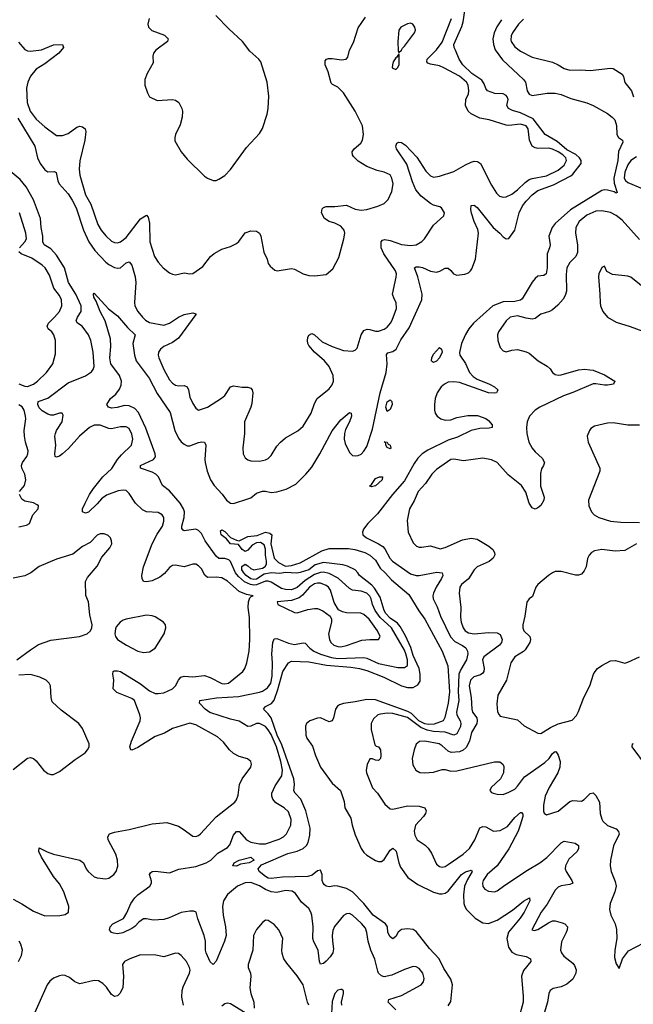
# Model space of a CAD drawing. Header units: inches. Extents: x 1682530 to 1839546, y 640742 to 791647.
# Tile 709 of 923: x 1825356 to 1829588, y 682656 to 689441. Entities that reach past the tile are written whole.
import ezdxf

# ---------------------------------------------------------------- set-up
doc = ezdxf.new("R2010")
doc.units = ezdxf.units.IN
doc.header["$MEASUREMENT"] = 0
doc.layers.add('B8628', color=7, linetype='Continuous')

msp = doc.modelspace()

# ---------------------------------------------------------------- linework, layer by layer
at = {"layer": 'B8628', "color": 5}
for points, elevation in [([(1827950, 682618.2), (1827897.4, 682670), (1827902, 682690), (1827990, 682716.2), (1828125.6, 682790), (1828139.7, 682810), (1828145.8, 682834.2), (1828136.9, 682870), (1828110, 682903.6), (1828090, 682914.3), (1828070, 682915.4), (1828010, 682896.8), (1827923.5, 682856.5), (1827870, 682845.6), (1827850, 682851.1), (1827831.1, 682870), (1827825.4, 682885.4), (1827806.1, 682966.1), (1827778.5, 683030), (1827759.2, 683090), (1827749.8, 683150), (1827739.7, 683179.7), (1827713.5, 683213.5), (1827650, 683269.7), (1827630, 683281.1), (1827610, 683280.5), (1827590, 683266.9), (1827527.6, 683192.4), (1827516.4, 683163.6), (1827511.2, 683130), (1827512.4, 683090), (1827521, 683039), (1827516.5, 683010), (1827497.9, 682982.1), (1827470, 682953.8), (1827450, 682936), (1827430, 682932), (1827422.4, 682950), (1827415.2, 683030), (1827385.4, 683085.4), (1827378.2, 683110), (1827379.6, 683190), (1827369.9, 683269.9), (1827364.8, 683290), (1827350, 683315.4), (1827299.2, 683359.2), (1827258.5, 683418.5), (1827235.6, 683435.6), (1827190, 683440.8), (1827130, 683427.4), (1827090, 683430.8), (1827050, 683447.1), (1827010, 683472.3), (1826950, 683494.7), (1826910, 683493.7), (1826859, 683470), (1826790, 683411.8), (1826762.2, 683370), (1826755.2, 683330), (1826759, 683270), (1826774.5, 683190), (1826779, 683130), (1826769.2, 683090), (1826710, 682952.7), (1826690, 682929.4), (1826670, 682949), (1826640.7, 683010), (1826636.2, 683030), (1826636.2, 683090), (1826629, 683130), (1826583.8, 683243.8), (1826572, 683290), (1826557.6, 683297.6), (1826530, 683298.3), (1826470, 683289.7), (1826387.7, 683252.3), (1826350, 683240.8), (1826276.1, 683236.1), (1826230, 683245.7), (1826210, 683245.1), (1826177.5, 683222.5), (1826150, 683191.6), (1826130, 683177.4), (1826067.7, 683147.7), (1826030, 683142.4), (1826005.6, 683145.6), (1825988.7, 683150), (1825975.3, 683170), (1825979, 683190), (1825997.2, 683210), (1826071.8, 683248.2), (1826094.8, 683285.2), (1826122.9, 683350), (1826149.9, 683390.1), (1826169.9, 683410.1), (1826252.5, 683470), (1826264.6, 683490), (1826264.5, 683504.5), (1826251.8, 683550), (1826258, 683562), (1826269, 683570), (1826290, 683573.1), (1826390, 683561.7), (1826452.7, 683587.3), (1826570, 683604.8), (1826641, 683630), (1826673.8, 683650), (1826721.6, 683698.4), (1826790, 683736.9), (1826804.8, 683755.2), (1826830, 683822.3), (1826850, 683845.8), (1826870, 683847.9), (1826919.2, 683790), (1826950, 683772.7), (1827010, 683761.3), (1827050, 683762.4), (1827145.1, 683794.9), (1827174.7, 683810), (1827196, 683830), (1827225, 683890), (1827227.5, 683930), (1827210, 683981.3), (1827180.5, 684010), (1827123.3, 684043.3), (1827101.5, 684070), (1827094.5, 684090), (1827095.8, 684110), (1827118.8, 684161.2), (1827164.1, 684230), (1827168, 684270), (1827156.4, 684330), (1827126.7, 684430), (1827090, 684514.3), (1827070, 684547.7), (1827050, 684569.2), (1827010, 684591.2), (1826990, 684591.9), (1826950, 684572.7), (1826930, 684569.9), (1826870, 684607), (1826810, 684620.9), (1826667.2, 684667.2), (1826634.6, 684690), (1826596.8, 684730), (1826598.7, 684750), (1826712.3, 684767.7), (1826863.8, 684776.2), (1827010, 684806.5), (1827030, 684813.6), (1827064.3, 684835.7), (1827087.2, 684870), (1827097.5, 684917.5), (1827100.2, 685010), (1827095.6, 685070), (1827101.1, 685150), (1827110, 685173.7), (1827130, 685175.9), (1827210, 685145), (1827250, 685135.7), (1827310, 685147.1), (1827323.5, 685143.5), (1827357, 685110), (1827385.5, 685090), (1827430, 685069), (1827505.5, 685045.5), (1827550, 685039.1), (1827730, 685045.9), (1827750, 685041.4), (1827830, 685004), (1827963.3, 684976.7), (1828010, 684977.4), (1828029.9, 684990.1), (1828029.9, 685030.1), (1828019.8, 685070), (1828010, 685095.5), (1827921.1, 685250), (1827842.3, 685322.3), (1827807, 685370), (1827788.6, 685410), (1827779.1, 685450), (1827770, 685467.9), (1827750, 685488.3), (1827710, 685503.8), (1827650, 685509.9), (1827630, 685522.4), (1827553.2, 685593.2), (1827490, 685624.6), (1827450, 685634.1), (1827430, 685632.5), (1827390, 685618), (1827323.5, 685576.5), (1827270, 685529.1), (1827230, 685512.8), (1827190, 685513.9), (1827161.6, 685521.6), (1827090, 685565), (1827070, 685572.5), (1827050, 685572.3), (1826990, 685547.3), (1826970, 685544.5), (1826947.9, 685547.9), (1826906.6, 685566.6), (1826863.7, 685603.7), (1826844.6, 685630), (1826810, 685708), (1826798.5, 685718.5), (1826770, 685727.9), (1826730, 685728.5), (1826710, 685743.7), (1826635.5, 685850), (1826610, 685900.7), (1826590, 685920.2), (1826570, 685929.1), (1826490, 685919.7), (1826482.8, 685922.8), (1826475.1, 685935.1), (1826475, 685950), (1826489.4, 686010), (1826491.3, 686050), (1826485.6, 686070), (1826461.7, 686110), (1826390, 686194.8), (1826341.1, 686230), (1826313.8, 686290), (1826295.8, 686310), (1826270, 686324.1), (1826188.4, 686350), (1826188.3, 686370), (1826278, 686410), (1826291.3, 686428.7), (1826291, 686449), (1826225.7, 686625.7), (1826174.5, 686734.5), (1826150, 686761.3), (1826110, 686781.2), (1826078.6, 686781.4), (1826028.2, 686768.2), (1825990, 686764.7), (1825969, 686770), (1825956, 686790), (1825982.9, 686830), (1826018.4, 686861.6), (1826045, 686895), (1826056.4, 686923.6), (1826058.5, 686950), (1826043.9, 686990), (1825984, 687070), (1825977, 687110), (1825985, 687190), (1825980.9, 687240.9), (1825945.7, 687365.7), (1825909.9, 687429.9), (1825882, 687502), (1825866.3, 687530), (1825864, 687550), (1825870, 687556), (1825968.1, 687448.1), (1826030, 687401.3), (1826099.5, 687319.5), (1826151.4, 687270), (1826136.6, 687210), (1826146.5, 687130), (1826159.2, 687090), (1826249.5, 686970), (1826304.9, 686864.9), (1826394.3, 686734.3), (1826426.2, 686610), (1826450, 686557.8), (1826470, 686532.7), (1826490, 686515.4), (1826510, 686505.5), (1826530, 686503.5), (1826590, 686526.5), (1826611.5, 686531.5), (1826630.6, 686530), (1826639.5, 686510), (1826632, 686410), (1826634.3, 686390), (1826648.7, 686330), (1826671.3, 686271.3), (1826696.5, 686230), (1826752.2, 686172.2), (1826782.4, 686130), (1826810, 686109.1), (1826830, 686107.9), (1826930, 686138.2), (1826950, 686146.8), (1826990, 686177.8), (1827030, 686192.9), (1827050, 686192.9), (1827090, 686182), (1827130, 686186.5), (1827194.1, 686205.9), (1827259.3, 686240.7), (1827329.6, 686310), (1827370, 686357.1), (1827426.6, 686450), (1827510, 686607.2), (1827570, 686683.8), (1827630, 686734.8), (1827642, 686730), (1827644, 686710), (1827631.2, 686670), (1827603.1, 686616.9), (1827595.3, 686590), (1827594.2, 686550), (1827599.8, 686519.8), (1827630, 686459.1), (1827650, 686438.4), (1827674.6, 686434.6), (1827690, 686437), (1827710, 686447.4), (1827730, 686467.4), (1827750, 686499.5), (1827790, 686618.5), (1827841, 686870), (1827883.1, 687010), (1827889.4, 687069.4), (1827886.7, 687133.3), (1827895, 687145), (1827930, 687153.8), (1827953.3, 687170), (1827985.3, 687234.7), (1828041.6, 687318.4), (1828128.6, 687511.4), (1828132.6, 687550), (1828102, 687670), (1828078.9, 687730), (1828090, 687738.5), (1828110, 687739), (1828133.4, 687733.4), (1828190, 687708.6), (1828230, 687702.3), (1828252.5, 687707.5), (1828290, 687729), (1828310, 687728.9), (1828330, 687713.7), (1828348.8, 687688.8), (1828370, 687681.2), (1828426.4, 687686.4), (1828450, 687696.5), (1828466, 687710), (1828475.1, 687724.9), (1828499.9, 687790), (1828519, 687970), (1828515.8, 687995.8), (1828489.9, 688050), (1828472, 688108), (1828466.8, 688133.2), (1828470, 688160.7), (1828490, 688162.3), (1828510, 688146.9), (1828621.7, 688010), (1828668.3, 687970), (1828690, 687944.2), (1828710, 687930.4), (1828730, 687934), (1828770, 687990.3), (1828800.1, 688110), (1828822.5, 688157.5), (1828848.4, 688191.6), (1828890, 688234.2), (1828930, 688264.2), (1829037.6, 688302.4), (1829155.8, 688364.2), (1829170, 688376.3), (1829227.5, 688450), (1829229.2, 688470), (1829216.2, 688490), (1829192, 688512), (1829130, 688544.3), (1829062.5, 688602.5), (1828980.5, 688650), (1828897, 688757), (1828810, 688798.9), (1828755.1, 688815.1), (1828726.5, 688830), (1828716.3, 688850), (1828724.3, 688890), (1828718, 688910), (1828710, 688919.3), (1828690, 688930.4), (1828633.6, 688933.6), (1828582, 688950), (1828570, 688968), (1828559.9, 688999.9), (1828543.5, 689023.5), (1828473.5, 689070), (1828412.1, 689130), (1828387.6, 689170), (1828361.3, 689230), (1828353, 689250), (1828351.1, 689270), (1828405.2, 689394.8), (1828414.5, 689425.5), (1828432.2, 689547.8)], 440), ([(1825342.4, 688762.4), (1825459.4, 688570), (1825478, 688490), (1825497.9, 688450), (1825530, 688406.6), (1825550, 688393), (1825593.9, 688393.9), (1825607.9, 688387.9), (1825618.4, 688330), (1825627.3, 688310), (1825690, 688241.8), (1825718.5, 688198.5), (1825745, 688145), (1825795, 687990), (1825831.9, 687910), (1825873.5, 687850), (1825950, 687769.4), (1825970, 687753), (1826010, 687734), (1826030, 687729.3), (1826050, 687731.3), (1826090, 687766), (1826110, 687772), (1826128.9, 687750), (1826151, 687670), (1826156.2, 687630), (1826147.5, 687492.5), (1826150.2, 687470.2), (1826170.2, 687430), (1826202.4, 687390), (1826222.8, 687370), (1826250, 687355.1), (1826350, 687336.8), (1826390, 687348.8), (1826451.1, 687390), (1826490, 687410.1), (1826550, 687420.4), (1826570, 687413.4), (1826571.6, 687410), (1826450, 687247.2), (1826410, 687216.3), (1826350.4, 687190), (1826326.4, 687170), (1826312.4, 687150), (1826310.3, 687130), (1826314.6, 687110), (1826350.2, 687030), (1826390, 686958.9), (1826410, 686936.5), (1826430, 686922.4), (1826450, 686917.2), (1826490, 686920.7), (1826510, 686910.3), (1826519, 686890), (1826530, 686840.7), (1826550, 686796.3), (1826570, 686764), (1826590, 686750.6), (1826650, 686770.4), (1826747.9, 686832.1), (1826770, 686852.4), (1826810, 686910.3), (1826830, 686917.4), (1826890, 686907.8), (1826928.7, 686908.7), (1826950, 686902), (1826959.3, 686890), (1826964.4, 686870), (1826956.1, 686796.1), (1826950.3, 686770), (1826905.3, 686670), (1826906.9, 686590), (1826894.6, 686490), (1826897.6, 686450), (1826910, 686422), (1826928.9, 686408.9), (1826950, 686402), (1827010, 686399.5), (1827050, 686407.2), (1827070, 686416.4), (1827090, 686438), (1827130, 686501.3), (1827154.7, 686530), (1827190, 686559), (1827273.1, 686606.9), (1827310, 686640.9), (1827367.1, 686730), (1827390, 686797.1), (1827407.7, 686830), (1827490, 686896.5), (1827510, 686925.3), (1827519.8, 686950), (1827518.4, 686990), (1827490.4, 687050.4), (1827457.4, 687090), (1827389.8, 687150), (1827350, 687197), (1827343.1, 687210), (1827340.5, 687230), (1827342.4, 687250), (1827350, 687266.8), (1827370, 687278), (1827390, 687270.4), (1827441.6, 687221.6), (1827510, 687188.6), (1827590, 687161.3), (1827650, 687155.8), (1827670, 687163), (1827682.3, 687177.7), (1827710.8, 687270), (1827730, 687298.3), (1827752.2, 687307.8), (1827770, 687306.9), (1827810, 687294.5), (1827830, 687294.2), (1827870, 687307.7), (1827890, 687322.8), (1827913.6, 687350), (1827924.2, 687370), (1827954.2, 687450), (1827951.5, 687491.5), (1827937.5, 687517.5), (1827927.6, 687550), (1827952.5, 687667.5), (1827953.6, 687690), (1827947.7, 687710), (1827866.6, 687826.6), (1827849.8, 687870), (1827848.8, 687911.2), (1827858.8, 687921.2), (1827874.6, 687925.4), (1827910, 687920.2), (1827990, 687893), (1828050, 687884.7), (1828090.5, 687889.5), (1828128.4, 687911.6), (1828148.4, 687930), (1828210, 688024.2), (1828280.9, 688090), (1828284.5, 688110), (1828265.3, 688145.3), (1828252.5, 688152.5), (1828210, 688163), (1828190, 688174.2), (1828124.7, 688224.7), (1828088.5, 688268.5), (1828064.5, 688324.5), (1828026.1, 688446.1), (1827953.7, 688550), (1827949.8, 688570.2), (1827956, 688590), (1827970, 688597.6), (1827990, 688594.9), (1828016.7, 688576.7), (1828093.7, 688493.7), (1828157.9, 688397.9), (1828190, 688364.6), (1828210, 688356.9), (1828250, 688363.2), (1828350, 688393.8), (1828430, 688442), (1828470, 688459.5), (1828490, 688465.5), (1828510, 688464.9), (1828519.9, 688459.9), (1828533.4, 688450), (1828610, 688301.6), (1828644.6, 688244.6), (1828665, 688225), (1828690, 688218), (1828710, 688220.3), (1828750, 688239.6), (1828790, 688268.4), (1828841.5, 688318.5), (1828870, 688339.8), (1828890, 688347.6), (1828990, 688365.7), (1829070, 688404.2), (1829110, 688437.7), (1829128, 688470), (1829122.5, 688490), (1829101.5, 688510), (1829070, 688530.8), (1829030, 688549.4), (1829004.2, 688555.8), (1828930, 688553.8), (1828910, 688558), (1828889.9, 688569.9), (1828872, 688610), (1828863.7, 688690), (1828849.7, 688710), (1828810, 688721.6), (1828730, 688711.5), (1828710, 688713.5), (1828592.7, 688750), (1828530, 688761.4), (1828470, 688791.8), (1828448.7, 688810), (1828430.9, 688850), (1828433.2, 688890), (1828450.4, 688929.6), (1828454, 688950), (1828448.3, 688990), (1828437.5, 689010), (1828390, 689052.4), (1828281.1, 689110), (1828250, 689124.1), (1828190, 689134), (1828170, 689142.6), (1828163.5, 689150), (1828166.2, 689170), (1828230, 689232.9), (1828270, 689287.3), (1828333.5, 689450)], 460), ([(1825346.7, 689286.7), (1825390, 689234.6), (1825410, 689225.4), (1825430, 689223.6), (1825506.8, 689233.2), (1825590, 689268.2), (1825651, 689270), (1825657.1, 689250), (1825624.7, 689210), (1825530, 689135.9), (1825470, 689099.3), (1825430, 689051.1), (1825411.7, 689010), (1825403.5, 688970), (1825406.2, 688870), (1825428.9, 688810), (1825470, 688756.5), (1825530, 688701.8), (1825610, 688642.8), (1825650, 688642.2), (1825690, 688656.6), (1825750, 688699.6), (1825770, 688707.4), (1825790, 688703.7), (1825808.2, 688690), (1825811.8, 688670), (1825804.2, 688610), (1825771.5, 688468.5), (1825767, 688410), (1825770.2, 688370), (1825810, 688235.3), (1825845.5, 688170), (1825895.5, 688030), (1825918, 687990), (1825950, 687952.4), (1825990, 687914.9), (1826010, 687904.9), (1826030, 687904), (1826050, 687910.3), (1826090, 687940.2), (1826190, 688068.2), (1826230, 688094.4), (1826240.9, 688080.9), (1826250, 688038), (1826254, 687910), (1826286, 687810), (1826310.3, 687770), (1826344.9, 687730), (1826390, 687697), (1826410, 687686.7), (1826430, 687683.1), (1826490, 687695.6), (1826530, 687688.9), (1826550, 687692), (1826619.5, 687740.5), (1826670.6, 687809.4), (1826697.4, 687830), (1826750, 687860.2), (1826810, 687877.4), (1826850, 687898.9), (1826866.3, 687913.7), (1826910, 687973.1), (1826950, 687985.3), (1826990, 687983), (1827010, 687970.7), (1827019.5, 687950), (1827039, 687839), (1827062, 687790), (1827070, 687762), (1827082.8, 687742.8), (1827114.8, 687714.8), (1827130.8, 687710.8), (1827230, 687726.4), (1827250, 687721.6), (1827310.3, 687690.3), (1827350, 687677.6), (1827390, 687676.4), (1827470, 687684.9), (1827515.6, 687724.4), (1827556.8, 687803.2), (1827592.4, 687930), (1827597.4, 687970), (1827592.8, 687990), (1827570, 688017.4), (1827530, 688038.3), (1827489.2, 688050), (1827458, 688070), (1827438, 688110), (1827442.9, 688137.1), (1827452, 688148), (1827470, 688154.9), (1827530, 688153.1), (1827610, 688163.1), (1827670, 688136.5), (1827710, 688127.6), (1827750, 688132), (1827824.9, 688155.1), (1827870, 688174.9), (1827897.2, 688202.8), (1827922.2, 688257.8), (1827930.8, 688310), (1827923.1, 688350), (1827910, 688371.1), (1827870, 688391.1), (1827822, 688402), (1827750, 688429.7), (1827690, 688466.9), (1827657.6, 688497.6), (1827651.1, 688510), (1827649.6, 688530), (1827663.6, 688550), (1827709.6, 688590), (1827720.5, 688610), (1827726, 688650), (1827719.3, 688710), (1827670, 688811.3), (1827590, 688938), (1827550, 688976.9), (1827513.6, 688993.6), (1827504, 689004), (1827482.2, 689082.2), (1827463.6, 689130), (1827463.3, 689156.7), (1827472, 689168), (1827486.5, 689173.5), (1827510, 689174.6), (1827574.7, 689165.3), (1827608, 689170), (1827618, 689182), (1827629.5, 689230), (1827657.2, 689282.8), (1827690, 689385.5), (1827741.5, 689458.5)], 480), ([(1826249.1, 689450), (1826239.5, 689410), (1826243.7, 689390), (1826266.5, 689366.5), (1826354, 689334), (1826380.3, 689310), (1826375.3, 689290), (1826293.7, 689230), (1826277.8, 689210), (1826272.9, 689190), (1826275.6, 689144.4), (1826234.9, 689070), (1826219.5, 689030), (1826219.3, 688990), (1826236.4, 688936.4), (1826250.4, 688910.4), (1826303.9, 688883.9), (1826410, 688890.3), (1826430, 688886.4), (1826452.4, 688870), (1826474.9, 688830), (1826478.7, 688810), (1826476.5, 688770), (1826462.6, 688717.4), (1826430.4, 688650), (1826424.9, 688630), (1826425.8, 688605.8), (1826470.3, 688530.3), (1826510, 688479.1), (1826630, 688363), (1826650, 688348.2), (1826690, 688333.4), (1826710, 688333.4), (1826730, 688342), (1826770, 688368), (1826810, 688408), (1826919.6, 688560.4), (1827010, 688657.3), (1827030, 688690.8), (1827061.5, 688790), (1827068.6, 688830), (1827073, 688913), (1827063.5, 689010), (1827019.3, 689150), (1827004.4, 689170), (1826943.9, 689223.9), (1826892.6, 689290), (1826797.2, 689377.2), (1826708.5, 689470)], 520), ([(1828830, 689444.9), (1828796.1, 689410), (1828754.4, 689350), (1828745, 689330), (1828742.6, 689302.6), (1828745.7, 689290), (1828770, 689254.4), (1828810, 689223.1), (1828890, 689182.3), (1829030, 689147.6), (1829070, 689130.3), (1829110, 689105.3), (1829150, 689092.8), (1829224.9, 689095.1), (1829290, 689090.3), (1829430, 689107), (1829450, 689103.7), (1829510, 689066), (1829520.3, 689050), (1829528.6, 689008.6), (1829576.5, 688950), (1829590.3, 688910)], 460), ([(1828678.8, 689441.2), (1828647.2, 689392.8), (1828628, 689350), (1828620.1, 689310), (1828622.5, 689270), (1828634.4, 689234.4), (1828685.5, 689165.5), (1828831.1, 689030), (1828845.2, 689010), (1828855.1, 688950), (1828868.7, 688928.7), (1828890, 688919.2), (1828994.8, 688934.8), (1829050, 688933.7), (1829090, 688925.8), (1829157.5, 688897.5), (1829267.5, 688867.5), (1829310.2, 688850.2), (1829410, 688794.3), (1829442, 688770), (1829459.6, 688750), (1829471.7, 688711.7), (1829473.8, 688650), (1829484.6, 688630), (1829514.4, 688610), (1829516.3, 688596.3), (1829486.7, 688533.3), (1829481.9, 688470), (1829453.1, 688350), (1829454.7, 688314.7), (1829477.1, 688250), (1829470, 688245.4), (1829455, 688255), (1829410, 688266.4), (1829390, 688268.4), (1829370, 688263.9), (1829154.1, 688130), (1829050, 688037.7), (1829027.6, 688010), (1829005.9, 687950), (1829013.5, 687890), (1829010.2, 687870), (1828993, 687827), (1828994.8, 687730), (1828986.3, 687690), (1828970, 687677.8), (1828930, 687672.8), (1828910, 687657.3), (1828890, 687631.2), (1828822.1, 687517.9), (1828810.7, 687509.3), (1828770, 687500.1), (1828690, 687495.8), (1828618.9, 687470), (1828485.4, 687350), (1828453, 687310), (1828430, 687271.8), (1828403.4, 687210), (1828388.5, 687148.5), (1828391.6, 687130), (1828430.9, 687070.9), (1828457.7, 687010), (1828482.5, 686982.5), (1828510, 686965), (1828595.5, 686930), (1828630.5, 686910), (1828653.4, 686890), (1828650, 686878), (1828644.7, 686870), (1828632.2, 686867.8), (1828590, 686869.8), (1828390, 686940.7), (1828350, 686946), (1828310, 686943.2), (1828284.6, 686930), (1828262.3, 686910), (1828234.6, 686870), (1828221.7, 686830), (1828216.5, 686790), (1828215.8, 686750), (1828221.3, 686730), (1828234.9, 686710), (1828260.5, 686690), (1828290, 686680.3), (1828330, 686684.4), (1828370, 686699.1), (1828446.9, 686713.1), (1828512.6, 686712.6), (1828570, 686693.6), (1828590, 686678.3), (1828614.3, 686650), (1828615.5, 686630), (1828594.7, 686625.3), (1828530, 686623.7), (1828469.6, 686610.4), (1828375, 686565), (1828310, 686544.5), (1828170, 686474.7), (1828132.2, 686450), (1828101.4, 686418.6), (1828076.4, 686383.6), (1828010, 686262.3), (1827927.5, 686170), (1827823.7, 686036.3), (1827756.1, 685970), (1827727.6, 685930), (1827719.5, 685910), (1827723.1, 685890), (1827746.7, 685870), (1827830, 685830.2), (1827860.8, 685810), (1827874.3, 685794.3), (1827907.8, 685730), (1827926, 685710), (1828050, 685622.5), (1828090, 685611), (1828110, 685610.1), (1828233.3, 685633.3), (1828270.3, 685630), (1828273.5, 685610), (1828265.9, 685590), (1828228.1, 685530), (1828209.3, 685490), (1828204.7, 685470), (1828206.4, 685450), (1828235, 685395), (1828258.4, 685330), (1828328.1, 685188.1), (1828356.3, 685156.3), (1828410, 685129.5), (1828432.4, 685112.4), (1828443.9, 685090), (1828446.9, 685070), (1828438.2, 685030), (1828398, 684962), (1828385.4, 684930), (1828380.8, 684810), (1828383.5, 684750), (1828368.2, 684670), (1828371.4, 684650), (1828393.5, 684610), (1828399.2, 684590), (1828395.7, 684570), (1828370, 684520.5), (1828350, 684510.8), (1828290, 684532.4), (1828210, 684537), (1828165.3, 684545.3), (1828122.6, 684562.6), (1828030, 684633.3), (1827930, 684660.3), (1827890, 684663.1), (1827843.7, 684656.3), (1827825.7, 684650), (1827796.2, 684623.8), (1827779.1, 684590), (1827779.7, 684550), (1827805.1, 684445.1), (1827814.7, 684434.7), (1827830, 684430.3), (1827843.2, 684410), (1827846.2, 684370), (1827844.4, 684350), (1827830, 684336.4), (1827810, 684338.2), (1827790, 684346.6), (1827770, 684347), (1827751.1, 684308.9), (1827745.2, 684270), (1827748.2, 684250), (1827790, 684147.2), (1827823.1, 684110), (1827874.2, 684034.2), (1827910, 684003.6), (1827930, 684000.2), (1828030, 684024.4), (1828110, 684020.7), (1828150.7, 684010), (1828159.3, 683990), (1828153.7, 683970), (1828140.9, 683950), (1828084.7, 683890), (1828076, 683850), (1828080.5, 683820.5), (1828098, 683790), (1828153, 683753), (1828172.1, 683732.1), (1828196.4, 683696.4), (1828230, 683621.6), (1828250, 683604.9), (1828270, 683600.8), (1828290, 683605.8), (1828310, 683618.5), (1828414, 683690), (1828459.1, 683730), (1828495.5, 683790), (1828530, 683871.7), (1828550, 683882.3), (1828570, 683877.8), (1828622.8, 683850), (1828670, 683853.9), (1828719.5, 683880.5), (1828770, 683943.9), (1828810, 683978.4), (1828816.7, 683976.7), (1828825.8, 683965.8), (1828824.9, 683950), (1828808.1, 683890), (1828793.8, 683850), (1828730, 683727.4), (1828648.9, 683611.1), (1828579.3, 683550), (1828551.3, 683510), (1828547.5, 683490), (1828550, 683467.7), (1828563.8, 683450), (1828590, 683436), (1828630, 683431.5), (1828650, 683437.4), (1828702.4, 683477.6), (1828858.9, 683581.1), (1828942.8, 683630), (1828991.5, 683668.5), (1829090, 683768.9), (1829110, 683780.9), (1829186.7, 683766.7), (1829210.4, 683750), (1829208.9, 683730), (1829200.3, 683710), (1829143.7, 683656.3), (1829120.4, 683610), (1829118.7, 683590), (1829123.8, 683570), (1829164.2, 683510), (1829170.4, 683490), (1829150, 683481.7), (1829090, 683473.3), (1829070, 683462.6), (1829050, 683443), (1828993.5, 683346.5), (1828952.9, 683290), (1828888, 683170), (1828903.8, 683163.8), (1828930, 683170.5), (1829002, 683218), (1829030, 683230.3), (1829050, 683231.8), (1829097.8, 683217.8), (1829114.8, 683210), (1829133.4, 683190), (1829132.7, 683170), (1829124.9, 683150), (1829093.3, 683086.7), (1829086.3, 683030), (1829092.2, 683010), (1829108.1, 682988.1), (1829170, 682938.4), (1829182.2, 682922.2), (1829192.8, 682892.8), (1829192.1, 682870), (1829170.8, 682829.2), (1829130, 682794.3), (1829090, 682776.9), (1829034.1, 682765.9), (1829014.4, 682750), (1829004.6, 682730), (1828996.1, 682670), (1828973.8, 682593.8)], 440), ([(1829610, 688495.9), (1829570, 688469.8), (1829550, 688441.5), (1829530.1, 688390), (1829525.2, 688350), (1829533.1, 688333.1), (1829550, 688319.1), (1829650, 688278)], 460), ([(1825310, 683381.3), (1825370, 683349.2), (1825450, 683298), (1825530, 683265.3), (1825632.8, 683267.2), (1825670, 683275.5), (1825691.8, 683290), (1825693.5, 683330), (1825659.8, 683430), (1825630, 683485.1), (1825590, 683537.7), (1825505.5, 683670), (1825487.4, 683710), (1825490, 683734.8), (1825545.7, 683705.7), (1825590, 683690.2), (1825770.2, 683650.2), (1825795.8, 683630), (1825814, 683590), (1825828.2, 683570), (1825870, 683534.4), (1825890, 683526.4), (1825950, 683519.5), (1825970, 683525.3), (1826005.1, 683550), (1826021.6, 683570), (1826032.4, 683607.6), (1826030.9, 683650), (1826019.8, 683690), (1825966.3, 683790), (1825964.2, 683810), (1825976, 683830), (1826010, 683842.3), (1826110, 683859.6), (1826270, 683900.4), (1826370, 683908.2), (1826450, 683883), (1826483.9, 683863.9), (1826550, 683814), (1826570, 683813.4), (1826590, 683819.1), (1826602.7, 683830), (1826711.7, 683948.3), (1826838.4, 684050), (1826850, 684064.9), (1826862.8, 684097.2), (1826871.2, 684170), (1826890.9, 684209.1), (1826949.6, 684290), (1826953.6, 684310), (1826949.5, 684329.5), (1826927.6, 684347.6), (1826870, 684364), (1826830, 684383.5), (1826802.4, 684410), (1826762.2, 684462.2), (1826719.6, 684499.6), (1826570, 684581.6), (1826530, 684593.3), (1826410, 684556.3), (1826354.5, 684525.5), (1826290, 684501.1), (1826170, 684426.3), (1826130, 684407), (1826122, 684410), (1826115.1, 684430), (1826126.9, 684470), (1826186.2, 684610), (1826188.6, 684630), (1826184.2, 684650), (1826147.1, 684750), (1826130, 684762.8), (1826024.8, 684804.8), (1826000.7, 684830), (1826006, 684890), (1825997, 684930), (1826001.2, 684950), (1826006.9, 684953.1), (1826030, 684954.3), (1826050, 684948.7), (1826190, 684865), (1826250, 684816.1), (1826290, 684798.8), (1826310, 684797.2), (1826350, 684802.4), (1826409.6, 684830), (1826429.7, 684850), (1826450.7, 684889.3), (1826467.8, 684910), (1826490, 684918.3), (1826550, 684913.6), (1826630, 684921.3), (1826670, 684908.1), (1826750, 684866.4), (1826770, 684864), (1826795.4, 684870), (1826895.1, 684950), (1826908.5, 684970), (1826921.7, 685010), (1826938.8, 685090), (1826943.2, 685170), (1826941.5, 685321.5), (1826932.3, 685390), (1826932.7, 685430), (1826943.2, 685456.8), (1826952.9, 685467.1), (1826966, 685470), (1826919.1, 685479.1), (1826870, 685499.7), (1826790, 685571.5), (1826750, 685594), (1826710, 685599.8), (1826650, 685598.2), (1826632.7, 685612.7), (1826610, 685656.3), (1826590, 685676.9), (1826570, 685689.6), (1826550, 685689.6), (1826490, 685669.6), (1826430, 685682), (1826410, 685679.7), (1826390, 685665.1), (1826355.1, 685624.9), (1826321.4, 685598.6), (1826270, 685573.3), (1826230, 685567.2), (1826209.8, 685569.8), (1826199.7, 685590), (1826198.7, 685610), (1826208.7, 685670), (1826268.4, 685830), (1826303.6, 685896.4), (1826340.7, 685950), (1826350, 685984.7), (1826349.7, 686010), (1826338, 686030), (1826310, 686044.7), (1826230, 686048.6), (1826203.5, 686063.5), (1826155.1, 686110), (1826110, 686175.1), (1826090, 686195.6), (1826070, 686199.1), (1826035.2, 686195.2), (1825954.9, 686165.1), (1825919.8, 686140.2), (1825890, 686105.3), (1825830, 686048.4), (1825810, 686041.3), (1825789.7, 686049.7), (1825789.8, 686070), (1825806.8, 686110), (1825838.2, 686170), (1825865.8, 686210), (1825930, 686290.2), (1825991.9, 686348.1), (1826030.5, 686409.5), (1826057.1, 686442.9), (1826125.7, 686510), (1826135.7, 686550), (1826130, 686586), (1826110, 686623.1), (1826090, 686635), (1826050, 686635.5), (1825990, 686621.6), (1825970, 686623.1), (1825910, 686646.3), (1825870, 686646.5), (1825837.8, 686630), (1825767.8, 686570), (1825692.9, 686487.1), (1825650, 686449.8), (1825630, 686433.7), (1825610, 686426), (1825600.9, 686430), (1825598.5, 686450), (1825604.8, 686510), (1825598, 686570), (1825601.6, 686590), (1825609.1, 686610.9), (1825648.3, 686670), (1825656.4, 686716.4), (1825649.5, 686729.5), (1825630, 686729.7), (1825590, 686716), (1825570, 686715.4), (1825550, 686721.6), (1825510, 686746), (1825490, 686767.2), (1825479.8, 686790), (1825483, 686810), (1825550, 686832.8), (1825690, 686937.5), (1825810, 686987.1), (1825850, 687014.9), (1825862.2, 687030), (1825869.8, 687050.2), (1825862.4, 687150), (1825846.8, 687230), (1825830, 687269.6), (1825787.2, 687330), (1825755.4, 687350), (1825746.2, 687366.2), (1825753.8, 687390), (1825780.2, 687430), (1825779, 687470), (1825741.9, 687550), (1825693.1, 687630), (1825664.2, 687730), (1825610, 687818), (1825570, 687861.4), (1825525.1, 687890), (1825514.8, 687910), (1825515.5, 687950), (1825503, 688010), (1825500.2, 688070), (1825450, 688198.8), (1825400.2, 688290), (1825358.7, 688338.7), (1825290, 688397.1)], 460), ([(1825354.2, 687870), (1825392.2, 687910), (1825402.1, 687930), (1825399, 687970), (1825354, 688110)], 480), ([(1829630, 687927.4), (1829510, 688060.7), (1829470, 688092), (1829430, 688113.4), (1829370, 688123.4), (1829330, 688121.6), (1829266.4, 688093.6), (1829214.3, 688050), (1829191.9, 688010), (1829189.3, 687970), (1829203, 687890), (1829202.5, 687837.5), (1829191.9, 687808.1), (1829150, 687768.2), (1829129.4, 687730.6), (1829124.2, 687684.2), (1829126.7, 687570), (1829118.6, 687541.4), (1829104.2, 687515.8), (1829066.9, 687473.1), (1829030, 687442.4), (1829010, 687429.6), (1828950, 687412), (1828910, 687381.7), (1828890, 687378.4), (1828850, 687383.7), (1828790, 687401.4), (1828739.1, 687390), (1828710, 687365.1), (1828657.6, 687290), (1828650.4, 687270), (1828653.7, 687230), (1828670, 687182.8), (1828690, 687159.3), (1828710, 687152.7), (1828750, 687164.4), (1828790, 687168.2), (1828850, 687153), (1828870, 687142), (1828930.8, 687090), (1828993.3, 687053.3), (1829014.6, 687034.6), (1829030.4, 687010), (1829050, 686995.3), (1829070, 686990.3), (1829090, 686993.6), (1829210, 687028.7), (1829252.4, 687032.4), (1829288.5, 687028.5), (1829310, 687024.9), (1829390, 686994), (1829461, 686950), (1829452, 686930), (1829410, 686923.1), (1829390, 686922.2), (1829330, 686932.4), (1829310, 686930.9), (1829170, 686871.6), (1829105.5, 686850), (1828942.4, 686770), (1828910, 686749.6), (1828872.4, 686710), (1828855.8, 686670), (1828850.3, 686630), (1828854, 686590), (1828867.8, 686530), (1828890, 686488.5), (1828910, 686464.2), (1828959.8, 686419.8), (1828974.6, 686390), (1828968.7, 686370), (1828953.7, 686346.3), (1828947.3, 686312.7), (1828946.8, 686226.8), (1828972.1, 686150), (1828971, 686130), (1828950, 686093.3), (1828930, 686076.2), (1828910, 686068.1), (1828890, 686076.3), (1828868.9, 686110), (1828845.9, 686185.9), (1828816.4, 686230), (1828725.5, 686305.5), (1828650, 686389.7), (1828610, 686407.8), (1828550, 686418.9), (1828417.8, 686402.2), (1828350, 686412.1), (1828330, 686409.8), (1828305.2, 686394.8), (1828230, 686340.3), (1828197.2, 686310), (1828155.5, 686244.5), (1828104.7, 686190), (1828075.5, 686124.5), (1828043.6, 686070), (1828029, 685990), (1828036.1, 685910), (1828070, 685836.3), (1828093.1, 685813.1), (1828110, 685807), (1828127.2, 685807.2), (1828190, 685814.6), (1828254.6, 685794.6), (1828290, 685804.9), (1828410, 685857.6), (1828470, 685869.1), (1828510, 685861.7), (1828592.3, 685812.3), (1828618, 685790), (1828630.6, 685770), (1828632.8, 685752.8), (1828622, 685730), (1828593.3, 685706.7), (1828510, 685669.8), (1828489.2, 685650), (1828451.4, 685588.6), (1828403.2, 685550), (1828391.3, 685530), (1828387.5, 685490), (1828398.3, 685390), (1828396.1, 685323.9), (1828401.7, 685290), (1828415.1, 685250), (1828429.3, 685229.3), (1828450, 685215.9), (1828489.6, 685209.6), (1828590, 685217.8), (1828650, 685215.3), (1828670, 685203.2), (1828683.1, 685170), (1828679.2, 685150), (1828665.5, 685130), (1828557.2, 685050), (1828548.5, 685030), (1828558.2, 684970), (1828557.2, 684950), (1828550, 684936.9), (1828533.9, 684926.1), (1828487.6, 684912.4), (1828463.9, 684890), (1828456.4, 684850), (1828470.1, 684770), (1828473.5, 684690), (1828479.3, 684670), (1828507.8, 684630), (1828511.9, 684610), (1828507.6, 684590), (1828472.6, 684530), (1828458.5, 684470), (1828434.3, 684425.7), (1828413.8, 684406.2), (1828390, 684396.2), (1828330.9, 684390.9), (1828310, 684399.7), (1828270, 684437.7), (1828249.3, 684450), (1828150, 684468.4), (1828112.2, 684467.8), (1828090.3, 684449.7), (1828075.8, 684410), (1828063.7, 684350), (1828067, 684307), (1828088.4, 684268.4), (1828114.4, 684254.4), (1828150.4, 684250.4), (1828210, 684254.9), (1828270, 684274.4), (1828290, 684273.4), (1828330, 684261.6), (1828370, 684263.7), (1828630, 684327.6), (1828667.1, 684327.1), (1828688, 684310), (1828694.4, 684294.4), (1828691.6, 684250), (1828671.1, 684208.9), (1828608.2, 684150), (1828598.8, 684130), (1828610, 684116), (1828622, 684110), (1828650, 684103.8), (1828690, 684102.4), (1828730, 684117.4), (1828770, 684139.6), (1828790, 684158.5), (1828836.5, 684223.5), (1828978.2, 684321.8), (1829006.9, 684350), (1829030, 684384.9), (1829050, 684398.7), (1829055, 684395), (1829070, 684373), (1829082.9, 684330), (1829080.5, 684290), (1829066.3, 684250), (1829007.3, 684150), (1828981, 684090), (1828968.2, 684028.2), (1828967.8, 683987.8), (1828972.4, 683972.4), (1828990, 683961.6), (1829070, 683987.5), (1829150, 684054), (1829170, 684060.2), (1829230, 684055.8), (1829250, 684066.5), (1829290, 684108.8), (1829310, 684113.4), (1829330, 684093.7), (1829353.8, 684050), (1829360.2, 683970), (1829370, 683930.7), (1829377.8, 683917.8), (1829410, 683889), (1829470, 683864.4), (1829485.8, 683845.8), (1829490, 683829), (1829452, 683748), (1829430.2, 683650), (1829429.1, 683610), (1829434.3, 683570), (1829462.7, 683502.7), (1829469.2, 683470), (1829461.2, 683430), (1829428, 683350), (1829423.6, 683310), (1829432.6, 683270), (1829463.2, 683210), (1829472.5, 683172.5), (1829475.2, 683110), (1829459.3, 683030), (1829458, 682978), (1829470, 682934), (1829490, 682902), (1829514, 682970), (1829555.8, 683024.2), (1829660.3, 683079.7)], 460), ([(1825350, 686930.9), (1825390, 686915.1), (1825410, 686914.4), (1825450, 686928.9), (1825478.4, 686950), (1825539.8, 687010), (1825583.5, 687070), (1825602.3, 687137.7), (1825603.7, 687230), (1825590.8, 687270), (1825576.4, 687290), (1825552, 687310), (1825545.3, 687330), (1825554.5, 687350), (1825596.8, 687390), (1825630.6, 687430), (1825645.4, 687470), (1825643, 687510), (1825630, 687540.9), (1825590.8, 687590.8), (1825560.7, 687680.7), (1825530.7, 687730), (1825509.8, 687750), (1825438.7, 687798.7), (1825366.5, 687826.5), (1825350, 687842)], 480), ([(1829690, 687569.3), (1829570, 687667.3), (1829550, 687674), (1829444.1, 687684.1), (1829406.2, 687706.2), (1829390, 687742), (1829370, 687734), (1829350.6, 687690), (1829347, 687670), (1829358, 687550), (1829358.4, 687490), (1829361.6, 687470), (1829378, 687430), (1829410, 687390.7), (1829470, 687357.1), (1829567.1, 687327.1), (1829722, 687270)], 480), ([(1825353.7, 686190), (1825388.7, 686230), (1825398.3, 686270), (1825391.5, 686310), (1825369.8, 686350), (1825367.8, 686370), (1825375.8, 686390), (1825405.6, 686430), (1825412.8, 686450), (1825413.8, 686470), (1825395.3, 686530), (1825389, 686570), (1825387.5, 686610), (1825398, 686690), (1825396.3, 686710), (1825387.1, 686750), (1825373, 686773), (1825350, 686787.3)], 480), ([(1829630, 686646.3), (1829550, 686647.2), (1829450, 686663.9), (1829410, 686660.4), (1829320.3, 686639.7), (1829295.8, 686624.2), (1829284.9, 686610), (1829270.5, 686570), (1829276.4, 686530), (1829357.6, 686350), (1829356.4, 686330), (1829279.6, 686130), (1829280.3, 686090), (1829298.4, 686050), (1829318, 686030), (1829351.2, 686011.2), (1829430, 685984.6), (1829501.7, 685978.3), (1829630, 685976.5)], 480), ([(1825350, 685946), (1825402, 685958), (1825422.9, 685970), (1825447.3, 686030), (1825483.7, 686070), (1825485.2, 686090), (1825477.2, 686097.2), (1825451, 686111), (1825390, 686122.2), (1825370, 686138), (1825354, 686170)], 480), ([(1828310, 682645.7), (1828330, 682675.3), (1828341.9, 682790), (1828330, 682829.1), (1828282, 682902), (1828248, 682970), (1828181.6, 683041.6), (1828090, 683157.3), (1828070, 683172.4), (1828030, 683177), (1827988.9, 683171.1), (1827966.8, 683153.2), (1827950, 683123.1), (1827930, 683106.9), (1827910, 683119.8), (1827895.9, 683150), (1827891.9, 683190), (1827879.3, 683210), (1827793.5, 683270), (1827730, 683351.4), (1827650, 683430.8), (1827610, 683453.7), (1827550, 683471), (1827530, 683472.8), (1827490, 683464.9), (1827470, 683469.1), (1827458.5, 683478.5), (1827449.2, 683490), (1827442.3, 683510), (1827442.2, 683550), (1827430, 683579.5), (1827410, 683574.7), (1827373.4, 683546.6), (1827342.9, 683537.1), (1827167.3, 683532.7), (1827090, 683522), (1827070, 683526), (1827050, 683536.7), (1827007.8, 683570), (1827000.3, 683590), (1827022.5, 683617.5), (1827205.1, 683694.9), (1827270, 683711.6), (1827311.6, 683730), (1827334.9, 683750), (1827345, 683770), (1827357.8, 683822.2), (1827359.9, 683870), (1827328.6, 683990), (1827294.5, 684070), (1827256.5, 684110), (1827247.1, 684127.1), (1827250.3, 684170), (1827246.3, 684210), (1827164.7, 684444.7), (1827130.7, 684510), (1827089, 684630), (1827070, 684658), (1827036.4, 684690), (1827051.7, 684708.3), (1827092.1, 684727.9), (1827110, 684751.7), (1827135.6, 684824.4), (1827170, 684948.4), (1827210, 685010.2), (1827230, 685021), (1827350, 685016.8), (1827472.6, 684992.6), (1827639.5, 684979.5), (1827699.3, 684970), (1827750, 684955.9), (1827867.9, 684910), (1827990, 684850.9), (1828030, 684839.1), (1828070, 684839.8), (1828102, 684858), (1828116.7, 684883.3), (1828118.7, 684930), (1828110.2, 684970.2), (1828070, 685058.7), (1828053.8, 685113.8), (1828016.1, 685196.1), (1827979.5, 685259.5), (1827962, 685282), (1827910, 685317.1), (1827881.5, 685350), (1827869.9, 685370), (1827841, 685461), (1827802.6, 685522.6), (1827783.5, 685543.5), (1827699.7, 685610), (1827688.9, 685628.9), (1827668.9, 685648.9), (1827616.1, 685676.1), (1827584.9, 685684.9), (1827450, 685699.7), (1827394.5, 685685.5), (1827350, 685649.9), (1827291, 685631), (1827266.7, 685626.7), (1827190, 685632.3), (1827150, 685624.1), (1827089.9, 685629.9), (1827040.9, 685619.1), (1826990, 685586.7), (1826970, 685582.9), (1826950, 685586.9), (1826918.6, 685610), (1826902, 685630), (1826888.6, 685650), (1826887.7, 685672.3), (1826910, 685689.1), (1826930, 685678.3), (1826950, 685658.6), (1826970, 685649.3), (1827030, 685661.8), (1827048, 685672), (1827057.2, 685690), (1827056.8, 685710), (1827049.9, 685749.9), (1827051.3, 685791.3), (1827042.3, 685822.3), (1827017.2, 685837.2), (1826990, 685836.9), (1826959.5, 685820.5), (1826930, 685786), (1826910, 685776.8), (1826890, 685789.8), (1826863.8, 685823.8), (1826809.7, 685830), (1826782.7, 685862.7), (1826745.6, 685890), (1826740.9, 685919.1), (1826750, 685926), (1826770, 685913.4), (1826810, 685873), (1826850, 685854.4), (1826870, 685850.5), (1826930, 685879.5), (1826994.2, 685885.8), (1827050, 685908.4), (1827081.7, 685901.7), (1827095.5, 685890), (1827088, 685830), (1827111.6, 685730), (1827140, 685700), (1827190, 685674.9), (1827230, 685678.9), (1827290, 685699.3), (1827439.3, 685780.7), (1827490, 685797.2), (1827622.5, 685797.5), (1827668.2, 685790), (1827736.1, 685770), (1827771.1, 685750), (1827810, 685716.6), (1827842.2, 685662.2), (1827877.5, 685630), (1827920.6, 685580.6), (1828040.1, 685480.1), (1828107.6, 685367.6), (1828150.8, 685310), (1828268.4, 685090), (1828307.8, 684987.8), (1828321.1, 684810), (1828310.1, 684730), (1828287.2, 684632.8), (1828276.9, 684610), (1828213.8, 684586.2), (1828176.4, 684583.6), (1828150, 684588.3), (1828107.8, 684610), (1828058.8, 684658.8), (1828033.5, 684673.5), (1827810, 684754.4), (1827750, 684757), (1827670, 684739.9), (1827590.1, 684729.9), (1827561.2, 684718.8), (1827547.6, 684710), (1827533.6, 684690), (1827519.3, 684630), (1827510, 684609.2), (1827490, 684602.7), (1827430, 684629.6), (1827410, 684627.8), (1827357.3, 684610), (1827334.4, 684590), (1827327.5, 684572.5), (1827330.2, 684510), (1827336.2, 684490), (1827375.9, 684435.9), (1827394.8, 684370), (1827430, 684289), (1827510, 684180.3), (1827569.3, 684129.3), (1827593.1, 684053.1), (1827598.9, 684010), (1827639.1, 683939.1), (1827648.6, 683890), (1827670, 683823.2), (1827711.6, 683730), (1827730, 683702.9), (1827750, 683684.4), (1827810, 683646.7), (1827830, 683639.1), (1827850, 683639.6), (1827870, 683653.7), (1827910, 683717), (1827930, 683733), (1827952.3, 683712.3), (1827970.1, 683630.1), (1827981.9, 683601.9), (1828031.6, 683530), (1828101.8, 683481.8), (1828210, 683429.4), (1828250, 683416.6), (1828270, 683416.1), (1828290, 683421.7), (1828310, 683435.1), (1828401.8, 683550), (1828430, 683569.3), (1828470, 683579.5), (1828476.5, 683570), (1828444.2, 683515.8), (1828423.8, 683470), (1828417.3, 683410), (1828419.8, 683350), (1828425.2, 683330), (1828437.2, 683310), (1828497.2, 683250), (1828550, 683217.5), (1828590, 683212.8), (1828650, 683234.6), (1828754.8, 683305.2), (1828830, 683367.2), (1828870.8, 683390), (1828873.8, 683370), (1828834.4, 683290), (1828807.7, 683250), (1828727.8, 683152.2), (1828715, 683110), (1828726.4, 683050), (1828750, 683016.3), (1828779.6, 682999.6), (1828850, 682984.5), (1828878.7, 682970), (1828880.3, 682950), (1828831.2, 682890), (1828816.8, 682850), (1828828.7, 682710), (1828828, 682670), (1828785.5, 682510)], 420), ([(1825335.6, 685030), (1825430, 685099.6), (1825485.5, 685134.5), (1825570, 685164.3), (1825769.2, 685190), (1825820.9, 685210), (1825844.5, 685230), (1825854, 685250), (1825856.2, 685270), (1825838.8, 685338.8), (1825830.8, 685430), (1825812.2, 685472.2), (1825809.6, 685570), (1825823.3, 685596.7), (1825890, 685674.4), (1825923, 685737), (1825977.6, 685802.4), (1825991.5, 685830), (1825989.7, 685850), (1825981.7, 685870), (1825965.5, 685885.5), (1825937.6, 685897.6), (1825910, 685897.3), (1825890, 685889.7), (1825842, 685838), (1825790, 685809.6), (1825721.5, 685758.5), (1825610, 685722.7), (1825490, 685674), (1825431.7, 685628.3), (1825391.7, 685608.3), (1825310, 685592.8)], 480), ([(1829610.8, 685830), (1829530, 685784), (1829462, 685778), (1829370, 685789.7), (1829319.7, 685780.3), (1829300.5, 685770), (1829282.4, 685750), (1829271.9, 685728.1), (1829263.1, 685670), (1829250, 685642), (1829230, 685620.5), (1829210, 685613.7), (1829190, 685613.3), (1829090, 685639.3), (1829050, 685638), (1829030, 685629.7), (1829002.6, 685610), (1828928.8, 685550), (1828915.3, 685530), (1828892.8, 685467.2), (1828870.4, 685449.6), (1828852.8, 685427.2), (1828840.8, 685330), (1828825.5, 685270), (1828825.3, 685250), (1828831.8, 685230), (1828874.9, 685190), (1828879.2, 685170), (1828873.7, 685150), (1828841, 685099), (1828830, 685087.8), (1828770, 685051.1), (1828742.8, 685010), (1828713.8, 684890), (1828654.3, 684785.7), (1828646.6, 684726.6), (1828651.5, 684671.5), (1828661.6, 684650), (1828670, 684642.4), (1828790, 684615.3), (1828835.6, 684575.6), (1828930, 684523.8), (1828950, 684521.6), (1829017, 684563), (1829070, 684587.8), (1829166.9, 684613.1), (1829195, 684645), (1829210, 684673.4), (1829246.4, 684770), (1829288.8, 684850), (1829314, 684930), (1829324, 684950), (1829342, 684970), (1829369.8, 684990.2), (1829430, 685022.6), (1829464.2, 685024.2), (1829530, 685006.8), (1829550, 685013), (1829630, 685050.4)], 480), ([(1825310, 684273), (1825410, 684353), (1825430, 684356.3), (1825450, 684350.6), (1825470, 684333.4), (1825518.8, 684270), (1825550, 684246), (1825570, 684238.8), (1825590, 684239.1), (1825630, 684260.5), (1825737.2, 684342.8), (1825806.6, 684390), (1825824.5, 684410), (1825834, 684430), (1825834, 684450), (1825790, 684557.2), (1825763.7, 684590), (1825642.2, 684682.2), (1825580.5, 684740.5), (1825571.8, 684770), (1825569.3, 684850), (1825559, 684870), (1825539, 684890), (1825495.3, 684910), (1825430, 684929.6), (1825350, 684923.5)], 480), ([(1829677.8, 684297.8), (1829580.9, 684430), (1829582, 684450), (1829590, 684453.4)], 460), ([(1827350.8, 682650), (1827341, 682670), (1827310.9, 682790.9), (1827270, 682852.8), (1827198.3, 682938.3), (1827177.4, 682970), (1827165.6, 683005.6), (1827163, 683030), (1827169.6, 683110), (1827142.9, 683170), (1827110, 683207), (1827070, 683234.5), (1827050, 683235.1), (1827030, 683219.3), (1826990, 683172), (1826968.8, 683130), (1826963.7, 683030), (1826930.4, 682930), (1826930.4, 682910), (1826947.2, 682870), (1826950.3, 682850), (1826943.2, 682770), (1826950.2, 682730.2), (1826970.2, 682670), (1826972.8, 682630)], 460), ([(1825347.3, 682950), (1825367.2, 682992.8), (1825375.4, 683030), (1825364.4, 683070), (1825352.4, 683090)], 460), ([(1826486.4, 682650), (1826474.6, 682705.4), (1826476.8, 682750), (1826483.5, 682776.5), (1826527.7, 682870), (1826530.6, 682890.6), (1826527.2, 682910), (1826505.1, 682950), (1826470, 682991.8), (1826450, 683005.1), (1826430, 683007.8), (1826350, 682982.9), (1826295.1, 682995.1), (1826190, 682995.8), (1826114.8, 682970), (1826078, 682950), (1826064.4, 682930), (1826072, 682850), (1826068, 682770), (1826046.8, 682730), (1826030, 682713.2), (1826010, 682709.2), (1825990, 682722.7), (1825954.7, 682774.7), (1825930, 682799.5), (1825898.3, 682818.3), (1825870, 682819.7), (1825770, 682797.4), (1825735.1, 682810), (1825700.3, 682840.3), (1825670, 682854), (1825650, 682856.2), (1825630, 682852.3), (1825590, 682835.3), (1825564.3, 682815.7), (1825544.5, 682790), (1825430, 682533.6)], 460), ([(1827577.6, 682650), (1827576.2, 682670), (1827589.2, 682730), (1827588.9, 682748.9), (1827577.2, 682757.2), (1827570, 682759), (1827550, 682752.3), (1827528.5, 682730), (1827510, 682675.3), (1827506.7, 682593.3)], 460), ([(1826910, 682597.7), (1826810, 682659.1), (1826790, 682663.5), (1826770, 682658.7), (1826750, 682642.4)], 460)]:
    msp.add_lwpolyline(points, dxfattribs=dict(at, elevation=elevation))
for points, elevation in [([(1828050, 689416), (1828030, 689412.3), (1827984.7, 689390), (1827971, 689370), (1827964, 689290), (1827966, 689226), (1827970, 689214), (1827990, 689232), (1827994.8, 689245.2), (1828010, 689258.8), (1828079.3, 689350), (1828086, 689370), (1828081.2, 689390), (1828068, 689410)], 480), ([(1827970, 689206), (1827958, 689182), (1827950, 689178), (1827931.3, 689150), (1827926, 689130), (1827924.7, 689110), (1827950, 689098), (1827962, 689110), (1827972, 689130), (1827973.6, 689193.6)], 480), ([(1828210, 687078.3), (1828202.5, 687082.5), (1828196.3, 687090), (1828197.2, 687110), (1828210, 687136.5), (1828250, 687182.4), (1828265.5, 687170), (1828268.9, 687150), (1828250.1, 687110), (1828230, 687088.7)], 420), ([(1827890, 686741.7), (1827881.4, 686770), (1827884.6, 686790), (1827890, 686807), (1827910, 686821.5), (1827921.5, 686810), (1827923.8, 686790), (1827910, 686755.8)], 420), ([(1827910, 686482.7), (1827890, 686494), (1827880.9, 686510), (1827882, 686522), (1827870, 686531.3), (1827890, 686530.4), (1827896.7, 686516.7), (1827910.3, 686510), (1827916.3, 686490)], 420), ([(1827781.2, 686221.2), (1827770, 686226), (1827769.6, 686229.6), (1827783, 686237), (1827810, 686279.5), (1827838, 686290), (1827858, 686290), (1827855.8, 686270), (1827810, 686229.8)], 420), ([(1827410, 685559), (1827390, 685553.6), (1827353.7, 685530), (1827305.1, 685474.9), (1827282.9, 685457.1), (1827230, 685439.3), (1827132, 685430), (1827136, 685410), (1827250, 685354.9), (1827270, 685352.7), (1827343.5, 685376.5), (1827390, 685383.2), (1827410, 685382.8), (1827446.6, 685366.6), (1827497.3, 685330), (1827506.4, 685310), (1827505.7, 685290), (1827486.7, 685210), (1827492.8, 685170), (1827502.3, 685150), (1827523.1, 685130), (1827550, 685121.7), (1827570, 685119.8), (1827610, 685127.4), (1827714.9, 685165.1), (1827770.3, 685170.3), (1827831.2, 685168.8), (1827841.6, 685190), (1827823.1, 685230), (1827766.2, 685310), (1827730, 685343.1), (1827708.2, 685351.8), (1827610, 685354.6), (1827581.4, 685361.4), (1827554.7, 685374.7), (1827525.2, 685425.2), (1827499.8, 685510), (1827485.6, 685530), (1827470, 685541.8), (1827430, 685557.8)], 460), ([(1826230, 685338), (1826090.3, 685309.7), (1826070, 685303.6), (1826048, 685290), (1826022, 685258), (1826016.7, 685243.3), (1826012.7, 685210), (1826017.1, 685190), (1826030.6, 685170), (1826093.4, 685130), (1826170.8, 685090), (1826210, 685080.3), (1826250, 685085.7), (1826290, 685110.4), (1826351.3, 685210), (1826364.2, 685250), (1826360.7, 685270), (1826346.6, 685290), (1826290, 685325.6), (1826270, 685333.3)], 480), ([(1826850, 683608.2), (1826826, 683610), (1826836, 683630), (1826868.7, 683650), (1826950, 683670.8), (1826972.2, 683650), (1826938.8, 683630), (1826877.6, 683622.4)], 420)]:
    msp.add_lwpolyline(points, close=True, dxfattribs=dict(at, elevation=elevation))

doc.saveas('drawing.dxf')
